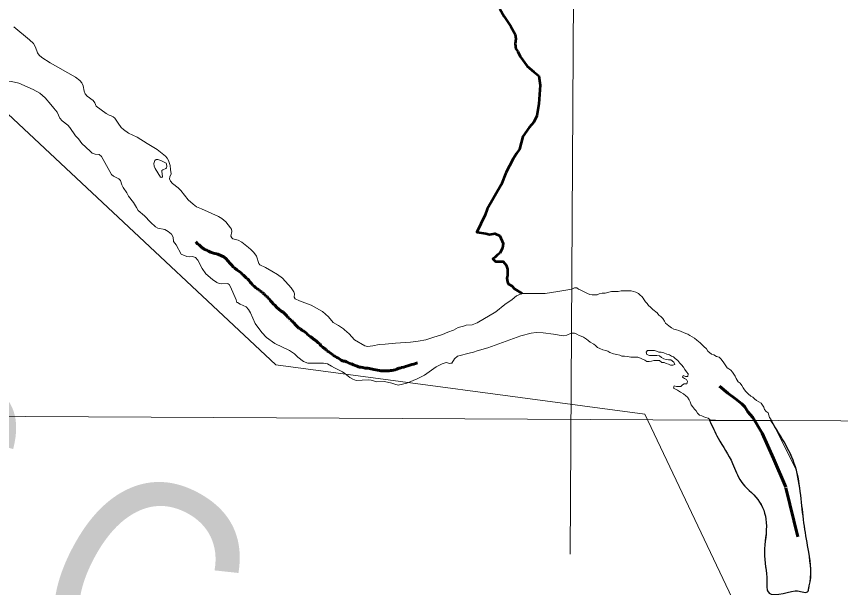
# Model space of a CAD drawing. Extents: x 553962 to 842807, y 8883888 to 9032388.
# Drawn here: x 812380 to 814343, y 9010252 to 9011611 of the extents above; entities that cross this region are included whole.
import ezdxf

# ---------------------------------------------------------------- set-up
doc = ezdxf.new("R2010")
doc.units = 0
doc.header["$LTSCALE"] = 20
doc.linetypes.add('LONG_DASH_SHORT_DASH', pattern=[9.9, 6, -1.2, 1.5, -1.2])
for name, color, linetype, lineweight in [('1', 7, 'Continuous', 13), ('23', 7, 'Continuous', 13), ('24', 7, 'Continuous', 25), ('25', 7, 'Continuous', 13), ('7', 7, 'LONG_DASH_SHORT_DASH', 60), ('8', 7, 'Continuous', 13)]:
    doc.layers.add(name, color=color, linetype=linetype, lineweight=lineweight)
doc.layers.add('49', color=7, linetype='Continuous')

msp = doc.modelspace()

# ---------------------------------------------------------------- linework, layer by layer
at = {"layer": '1'}
for points in [[(813778.03, 9024059.57), (813733.81, 9016182.95), (813699.21, 9010330.79)], [(800571.17, 9010709.7), (808218.84, 9010680.72), (820916.5, 9010613.36)]]:
    msp.add_lwpolyline(points, dxfattribs=at)
at = {"layer": '23'}
msp.add_line((814237.95, 9010531.35), (814176.97, 9010652.45), dxfattribs=at)
for points in [[(812605.91, 9011374.13), (812601.05, 9011376.17), (812594.11, 9011380.05), (812569.77, 9011397.14), (812566.58, 9011405.37), (812562.55, 9011411.09), (812548.36, 9011421.34), (812543.79, 9011426.36), (812541.45, 9011433.13), (812539, 9011445.51), (812535.73, 9011452.74), (812531.32, 9011458.7), (812520.32, 9011466.69), (812460.59, 9011500.78), (812440.4, 9011513.46), (812433.79, 9011518.99), (812429.88, 9011524.19), (812425.49, 9011537.99), (812420.55, 9011546.78), (812411.23, 9011555.56), (812374.06, 9011586.24)], [(812691.37, 9011308.8), (812667.84, 9011323.61), (812646.67, 9011333.28), (812635.37, 9011341.67), (812629.73, 9011346.86), (812622.14, 9011356.89), (812614.6, 9011368.59), (812610.77, 9011372.08), (812605.91, 9011374.13)], [(812738.72, 9011273.38), (812734.84, 9011278.46), (812714.91, 9011293.99), (812691.37, 9011308.8)], [(812747.34, 9011246.47), (812746.43, 9011256.39), (812742.6, 9011268.3), (812738.72, 9011273.38)], [(812821.1, 9011152.74), (812809.28, 9011158.03), (812800.64, 9011164.05), (812788.94, 9011174.23), (812771.62, 9011196.5), (812765.21, 9011202.68), (812765.21, 9011202.68), (812751.52, 9011213.32), (812746.8, 9011218.53), (812745.01, 9011223.98), (812745.65, 9011229.23), (812748.25, 9011236.56), (812747.34, 9011246.47)], [(812884.65, 9011115.05), (812879.02, 9011122.11), (812869.49, 9011129.69), (812861.15, 9011134.78), (812821.1, 9011152.74)], [(812938.02, 9011056.33), (812933.08, 9011060.83), (812916.78, 9011073.56), (812907.86, 9011078.11), (812895.23, 9011081.95), (812892.93, 9011083.73), (812890.68, 9011087.96), (812893.48, 9011098.65), (812892.08, 9011104.53), (812890.27, 9011107.99), (812884.65, 9011115.05)], [(812988.03, 9011004.6), (812973.65, 9011013.12), (812959.86, 9011019.85), (812957.59, 9011023.07), (812952.25, 9011040.58), (812945.67, 9011049.36), (812938.02, 9011056.33)], [(813116.2, 9010902.14), (813108.77, 9010908.66), (813082.14, 9010923.61), (813054.48, 9010933.87), (813044.17, 9010938.82), (813041.44, 9010942.92), (813042.44, 9010950.67), (813040.83, 9010955.54), (813034.22, 9010964.57), (813013.58, 9010988.07), (813001.91, 9010996.36), (812988.03, 9011004.6)], [(813873.27, 9010940.67), (813869.73, 9010944.26), (813865.69, 9010947.85), (813862.15, 9010951.44), (813855.56, 9010954.54), (813849.98, 9010956.61), (813844.4, 9010957.67), (813838.29, 9010957.71), (813831.68, 9010957.75), (813825.58, 9010957.79), (813820.49, 9010957.82), (813813.86, 9010955.83), (813808.27, 9010955.86), (813803.18, 9010955.9), (813797.59, 9010955.93), (813782.31, 9010952.46), (813775.69, 9010952), (813768.56, 9010950.51), (813763.46, 9010948.51), (813757.36, 9010948.04), (813751.26, 9010948.59), (813745.66, 9010949.13), (813740.08, 9010951.21), (813735.52, 9010953.78), (813729.44, 9010956.88), (813724.37, 9010959.46), (813719.3, 9010961.53), (813715.25, 9010964.61), (813709.66, 9010964.64), (813702.87, 9010961.76), (813669.46, 9010956.09), (813639.55, 9010951.11), (813599.68, 9010951.11), (813584.72, 9010951.11)], [(813584.72, 9010951.11), (813571.05, 9010946.29), (813560.98, 9010937.01), (813543.54, 9010924.91), (813521.97, 9010907.86), (813477.33, 9010881.36), (813465.33, 9010877.02), (813451.25, 9010875.73), (813444.84, 9010873.87)], [(814172.45, 9010661.65), (814170.46, 9010667.26), (814166.41, 9010670.86), (814161.87, 9010675.47), (814160.38, 9010680.57), (814157.36, 9010685.69), (814153.83, 9010690.29), (814148.26, 9010693.39), (814143.2, 9010696.98), (814138.64, 9010700.58), (814134.09, 9010704.68), (814129.53, 9010707.26), (814122.96, 9010712.4), (814117.91, 9010718.03), (814114.38, 9010722.13), (814111.36, 9010727.24), (814107.84, 9010732.36), (814103.81, 9010737.99), (814099.76, 9010741.58), (814094.22, 9010749.26), (814092.22, 9010754.87), (814086.19, 9010764.59), (814081.64, 9010768.69), (814077.08, 9010771.78), (814073.03, 9010774.86), (814070.01, 9010779.46), (814064.97, 9010786.12), (814060.94, 9010791.75), (814057.92, 9010796.35), (814053.88, 9010799.94), (814047.79, 9010801.51), (814041.2, 9010805.12), (814036.13, 9010807.19), (814027.02, 9010814.38), (814024, 9010819.49), (814017.94, 9010825.13), (814014.4, 9010828.72), (814008.84, 9010833.85), (814004.8, 9010836.93), (814000.75, 9010840.53), (813995.19, 9010845.15), (813989.62, 9010848.24), (813984.55, 9010851.84), (813979.49, 9010854.42), (813974.92, 9010856.48), (813969.34, 9010858.56), (813963.25, 9010860.63), (813958.18, 9010863.21), (813952.6, 9010864.78), (813946, 9010866.86), (813940.43, 9010869.44), (813934.36, 9010874.57), (813926.27, 9010881.24), (813923.75, 9010885.85), (813919.73, 9010891.98), (813915.18, 9010896.6), (813910.63, 9010900.19), (813906.6, 9010905.31), (813896.48, 9010913.53), (813890.42, 9010919.17), (813885.86, 9010923.27), (813882.33, 9010927.37), (813878.29, 9010931.47), (813875.78, 9010936.07), (813873.27, 9010940.67)], [(813161.84, 9010865.11), (813159.48, 9010867.24), (813147.34, 9010875.24), (813134.63, 9010882.29), (813123.63, 9010895.63), (813116.2, 9010902.14)], [(813229.11, 9010827.19), (813222.84, 9010825.97), (813216.1, 9010825.7), (813209.76, 9010826.95), (813185.66, 9010841.3), (813172.26, 9010855.74), (813161.84, 9010865.11)], [(813444.84, 9010873.87), (813432.09, 9010870.16), (813421.14, 9010864.36), (813407.35, 9010859.58), (813395.38, 9010854.16), (813372.14, 9010846.83)], [(813372.14, 9010846.83), (813355.4, 9010841.55), (813336.8, 9010838.05), (813318.43, 9010835.92)], [(813318.43, 9010835.92), (813306.56, 9010834.55), (813283.18, 9010833.64), (813258.69, 9010830.61), (813244.12, 9010830.1), (813229.11, 9010827.19)], [(814176.97, 9010652.45), (814173.94, 9010656.55), (814172.45, 9010661.65)]]:
    msp.add_lwpolyline(points, dxfattribs=at)
msp.add_spline([(814266.69, 9010243.84), (814266.97, 9010248.1), (814268.82, 9010255.54), (814267.45, 9010335.56), (814257.08, 9010397.76), (814249.41, 9010462.59), (814237.95, 9010531.35)], degree=3, dxfattribs=at)
at = {"layer": '24', "lineweight": 53}
msp.add_lwpolyline([(813531.55, 9011628.61), (813541.52, 9011610.34), (813558.14, 9011587.09), (813568.11, 9011568.83), (813569.77, 9011557.2), (813568.11, 9011545.58), (813569.77, 9011533.96), (813574.76, 9011527.32), (813579.74, 9011515.69), (813596.35, 9011492.44), (813612.97, 9011479.16), (813624.6, 9011469.2), (813627.92, 9011447.61), (813624.6, 9011402.77), (813619.61, 9011374.55), (813612.97, 9011359.6), (813601.33, 9011346.32), (813586.38, 9011324.73), (813578.08, 9011294.84), (813571.43, 9011284.88), (813563.12, 9011271.59), (813554.82, 9011254.99), (813546.51, 9011240.04), (813534.88, 9011210.15), (813501.65, 9011152.03), (813496.66, 9011138.75), (813486.69, 9011117.16), (813476.73, 9011097.24), (813498.33, 9011093.92), (813506.63, 9011092.25), (813519.92, 9011093.92), (813531.55, 9011088.93), (813539.86, 9011070.67), (813538.2, 9011059.04), (813531.55, 9011047.42), (813524.91, 9011042.44), (813519.92, 9011037.46), (813514.94, 9011034.14), (813521.59, 9011027.49), (813539.86, 9011027.49), (813546.51, 9011019.19), (813549.83, 9011009.23), (813549.83, 9010999.26), (813549.83, 9010994.28), (813548.17, 9010987.64), (813549.83, 9010979.34), (813551.49, 9010974.36), (813559.8, 9010969.37), (813566.45, 9010962.73), (813584.72, 9010951.11)], dxfattribs=at)
at = {"layer": '25', "lineweight": 25}
msp.add_line((814177.92, 9010648.38), (814031.38, 9010649.38), dxfattribs=at)
msp.add_line((814177.92, 9010648.38), (814031.38, 9010649.38), dxfattribs=at)
at = {"layer": '25'}
for points in [[(812374.06, 9011586.24), (812411.23, 9011555.56), (812420.55, 9011546.78), (812425.49, 9011537.99), (812429.88, 9011524.19), (812433.79, 9011518.99), (812440.4, 9011513.46), (812460.59, 9011500.78), (812520.32, 9011466.69), (812531.32, 9011458.7), (812535.73, 9011452.74), (812539, 9011445.51), (812541.45, 9011433.13), (812543.79, 9011426.36), (812548.36, 9011421.34), (812562.55, 9011411.09), (812566.58, 9011405.37), (812569.77, 9011397.14), (812594.11, 9011380.05), (812601.05, 9011376.17), (812605.91, 9011374.13)], [(812469.34, 9011392.61), (812462.22, 9011401.63), (812448.28, 9011416.78), (812435.4, 9011428.1), (812419.44, 9011437.33), (812385.4, 9011452.21), (812367.86, 9011456.21), (812354.59, 9011457.26), (812333.63, 9011462.14), (812323.91, 9011463.14), (812321.34, 9011462), (812316.04, 9011457.34), (812308.22, 9011457.32), (812300, 9011455.39)], [(812666.13, 9011155.75), (812658.94, 9011167.84), (812646.84, 9011182.76), (812642.64, 9011191.06), (812633.87, 9011203.75), (812631.07, 9011210.02), (812628.03, 9011220.57), (812624.24, 9011224.14), (812611.33, 9011230.76), (812606.09, 9011234.74), (812582.44, 9011277.3), (812576.73, 9011282.38), (812567.36, 9011283.4), (812560.75, 9011285.73), (812556.08, 9011289.3), (812545.57, 9011300.1), (812535.58, 9011308.28), (812527.49, 9011319.76), (812520.34, 9011326.55), (812507.27, 9011346.75), (812502.14, 9011352.09), (812489.14, 9011362.32), (812483.73, 9011368.61), (812476.76, 9011383.21), (812469.34, 9011392.61)], [(812605.91, 9011374.13), (812610.77, 9011372.08), (812614.6, 9011368.59), (812622.14, 9011356.89), (812629.73, 9011346.86), (812635.37, 9011341.67), (812646.67, 9011333.28), (812667.84, 9011323.61), (812691.37, 9011308.8)], [(812691.37, 9011308.8), (812714.91, 9011293.99), (812734.84, 9011278.46), (812738.72, 9011273.38)], [(812738.72, 9011273.38), (812742.6, 9011268.3), (812746.43, 9011256.39), (812747.34, 9011246.47)], [(812747.34, 9011246.47), (812748.25, 9011236.56), (812745.65, 9011229.23), (812745.01, 9011223.98), (812746.8, 9011218.53), (812751.52, 9011213.32), (812765.21, 9011202.68), (812765.21, 9011202.68), (812771.62, 9011196.5), (812788.94, 9011174.23), (812800.64, 9011164.05), (812809.28, 9011158.03), (812821.1, 9011152.74)], [(812772.67, 9011045.11), (812760.3, 9011067.6), (812754.14, 9011075.16), (812753.2, 9011085.48), (812749.09, 9011092.61), (812741.11, 9011099.38), (812733.63, 9011103.67), (812717.15, 9011107.07), (812711.03, 9011110.41), (812699.14, 9011121.16), (812684.73, 9011136.28), (812670.15, 9011148.98), (812666.13, 9011155.75)], [(812821.1, 9011152.74), (812861.15, 9011134.78), (812869.49, 9011129.69), (812879.02, 9011122.11), (812884.65, 9011115.05)], [(812884.65, 9011115.05), (812890.27, 9011107.99), (812892.08, 9011104.53), (812893.48, 9011098.65), (812890.68, 9011087.96), (812892.93, 9011083.73), (812895.23, 9011081.95), (812907.86, 9011078.11), (812916.78, 9011073.56), (812933.08, 9011060.83), (812938.02, 9011056.33)], [(812938.02, 9011056.33), (812945.67, 9011049.36), (812952.25, 9011040.58), (812957.59, 9011023.07), (812959.86, 9011019.85), (812973.65, 9011013.12), (812988.03, 9011004.6)], [(812846.89, 9010984.64), (812831.04, 9010998.58), (812822.78, 9011010.9), (812811.94, 9011030.53), (812806.29, 9011037.44), (812799.69, 9011039.22), (812792.18, 9011038.66), (812785.6, 9011039.2), (812772.67, 9011045.11)], [(812988.03, 9011004.6), (813001.91, 9010996.36), (813013.58, 9010988.07), (813034.22, 9010964.57), (813040.83, 9010955.54), (813042.44, 9010950.67), (813041.44, 9010942.92), (813044.17, 9010938.82), (813054.48, 9010933.87), (813082.14, 9010923.61), (813108.77, 9010908.66), (813116.2, 9010902.14)], [(812890.1, 9010967.61), (812886.95, 9010972.52), (812884.52, 9010974.5), (812882.6, 9010975.01), (812868.53, 9010974.42), (812862.59, 9010975.3), (812857.41, 9010977.8), (812846.89, 9010984.64)], [(813030.22, 9010816.16), (812995.58, 9010832.41), (812975.4, 9010847.1), (812964.88, 9010858.33), (812948.4, 9010879.76), (812937.68, 9010905.16), (812933.04, 9010913.42), (812927.14, 9010919.61), (812913.08, 9010925.91), (812906.86, 9010929.86), (812904.7, 9010930.22), (812903.78, 9010936.08), (812890.1, 9010967.61)], [(813444.84, 9010873.87), (813451.25, 9010875.73), (813465.33, 9010877.02), (813477.33, 9010881.36), (813521.97, 9010907.86), (813543.54, 9010924.91), (813560.98, 9010937.01), (813571.05, 9010946.29), (813584.72, 9010951.11), (813599.68, 9010951.11), (813639.55, 9010951.11), (813669.46, 9010956.09), (813702.87, 9010961.76)], [(813702.87, 9010961.76), (813709.66, 9010964.64), (813715.25, 9010964.61), (813719.3, 9010961.53), (813724.37, 9010959.46), (813729.44, 9010956.88), (813735.52, 9010953.78), (813740.08, 9010951.21), (813745.66, 9010949.13), (813751.26, 9010948.59), (813757.36, 9010948.04), (813763.46, 9010948.51), (813768.56, 9010950.51), (813775.69, 9010952), (813782.31, 9010952.46), (813797.59, 9010955.93), (813803.18, 9010955.9), (813808.27, 9010955.86), (813813.86, 9010955.83), (813820.49, 9010957.82), (813825.58, 9010957.79), (813831.68, 9010957.75), (813838.29, 9010957.71), (813844.4, 9010957.67), (813849.98, 9010956.61), (813855.56, 9010954.54), (813862.15, 9010951.44), (813865.69, 9010947.85), (813869.73, 9010944.26), (813873.27, 9010940.67)], [(813873.27, 9010940.67), (813875.78, 9010936.07), (813878.29, 9010931.47), (813882.33, 9010927.37), (813885.86, 9010923.27), (813890.42, 9010919.17), (813896.48, 9010913.53), (813906.6, 9010905.31), (813910.63, 9010900.19), (813915.18, 9010896.6), (813919.73, 9010891.98), (813923.75, 9010885.85), (813926.27, 9010881.24), (813934.36, 9010874.57), (813940.43, 9010869.44), (813946, 9010866.86), (813952.6, 9010864.78), (813958.18, 9010863.21), (813963.25, 9010860.63), (813969.34, 9010858.56), (813974.92, 9010856.48), (813979.49, 9010854.42), (813984.55, 9010851.84), (813989.62, 9010848.24), (813995.19, 9010845.15), (814000.75, 9010840.53), (814004.8, 9010836.93), (814008.84, 9010833.85), (814014.4, 9010828.72), (814017.94, 9010825.13), (814024, 9010819.49), (814027.02, 9010814.38), (814036.13, 9010807.19), (814041.2, 9010805.12), (814047.79, 9010801.51), (814053.88, 9010799.94), (814057.92, 9010796.35), (814060.94, 9010791.75), (814064.97, 9010786.12), (814070.01, 9010779.46), (814073.03, 9010774.86), (814077.08, 9010771.78), (814081.64, 9010768.69), (814086.19, 9010764.59), (814092.22, 9010754.87), (814094.22, 9010749.26), (814099.76, 9010741.58), (814103.81, 9010737.99), (814107.84, 9010732.36), (814111.36, 9010727.24), (814114.38, 9010722.13), (814117.91, 9010718.03), (814122.96, 9010712.4), (814129.53, 9010707.26), (814134.09, 9010704.68), (814138.64, 9010700.58), (814143.2, 9010696.98), (814148.26, 9010693.39), (814153.83, 9010690.29), (814157.36, 9010685.69), (814160.38, 9010680.57), (814161.87, 9010675.47), (814166.41, 9010670.86), (814170.46, 9010667.26), (814172.45, 9010661.65)], [(813116.2, 9010902.14), (813123.63, 9010895.63), (813134.63, 9010882.29), (813147.34, 9010875.24), (813159.48, 9010867.24), (813161.84, 9010865.11)], [(813161.84, 9010865.11), (813172.26, 9010855.74), (813185.66, 9010841.3), (813209.76, 9010826.95), (813216.1, 9010825.7), (813222.84, 9010825.97), (813229.11, 9010827.19)], [(813372.14, 9010846.83), (813395.38, 9010854.16), (813407.35, 9010859.58), (813421.14, 9010864.36), (813432.09, 9010870.16), (813444.84, 9010873.87)], [(813701.86, 9010857.19), (813691.43, 9010852.4), (813682.84, 9010850.81), (813659.55, 9010854.8), (813634.71, 9010857.96), (813618.32, 9010858.94), (813606.06, 9010857.4), (813581.49, 9010850.31), (813502.72, 9010822.06), (813477.49, 9010815.19), (813469.15, 9010811.54), (813465.83, 9010811.11)], [(813929.32, 9010807.36), (813922.22, 9010810.47), (813915.62, 9010812.04), (813910.02, 9010812.07), (813904.95, 9010814.14), (813899.88, 9010815.7), (813892.76, 9010815.75), (813883.09, 9010815.81), (813880.01, 9010811.76), (813882.01, 9010806.65), (813888.1, 9010804.06), (813893.69, 9010804.03), (813898.78, 9010804), (813905.39, 9010803.95), (813912, 9010803.4), (813917.06, 9010799.29), (813922.12, 9010796.2), (813928.21, 9010794.13), (813933.8, 9010793.58), (813938.89, 9010793.55), (813946.48, 9010788.41), (813948.47, 9010782.28), (813943.38, 9010780.79), (813938.29, 9010780.82), (813933.22, 9010782.89), (813927.64, 9010784.96), (813923.08, 9010787.03), (813917.48, 9010787.57), (813911.92, 9010791.68), (813905.31, 9010792.24), (813898.18, 9010791.77), (813893.09, 9010790.28), (813887.49, 9010789.8), (813881.9, 9010789.84), (813877.34, 9010792.42), (813871.76, 9010795.51), (813866.69, 9010797.58), (813860.09, 9010799.66), (813855.01, 9010799.69), (813849.92, 9010799.72), (813843.31, 9010800.28), (813835.69, 9010801.85), (813828.58, 9010802.41), (813822.47, 9010802.45), (813817.4, 9010804.52), (813810.3, 9010806.6), (813802.68, 9010808.18), (813793.54, 9010811.29), (813788.98, 9010813.87), (813783.91, 9010815.43), (813777.31, 9010817.51), (813769.7, 9010820.61), (813764.13, 9010823.2), (813759.58, 9010827.3), (813755.53, 9010830.89), (813746.92, 9010835.53), (813742.37, 9010839.64), (813738.32, 9010842.72), (813731.23, 9010847.35), (813725.66, 9010849.93), (813720.58, 9010851.49), (813715.01, 9010854.58), (813709.42, 9010856.66), (813704.34, 9010856.69), (813701.86, 9010857.19)], [(813318.43, 9010835.92), (813336.8, 9010838.05), (813355.4, 9010841.55), (813372.14, 9010846.83)], [(813229.11, 9010827.19), (813244.12, 9010830.1), (813258.69, 9010830.61), (813283.18, 9010833.64), (813306.56, 9010834.55), (813318.43, 9010835.92)], [(813130.92, 9010778.34), (813121.16, 9010784.01), (813111.19, 9010785.6), (813074.5, 9010785.93), (813063.62, 9010789.92), (813050.18, 9010799.89), (813042.5, 9010808.04), (813030.22, 9010816.16)], [(813465.83, 9010811.11), (813461.77, 9010810.59), (813430.95, 9010802.43), (813423.47, 9010796.32), (813417.1, 9010785.73), (813415.14, 9010785.42)], [(813984.99, 9010693.41), (813982.99, 9010698.01), (813978.96, 9010704.66), (813974.92, 9010708.25), (813969.36, 9010712.87), (813962.26, 9010716.99), (813954.67, 9010721.62), (813950.1, 9010723.69), (813945.04, 9010726.27), (813946.6, 9010731.36), (813952.18, 9010729.79), (813957.78, 9010729.76), (813962.86, 9010730.23), (813966.96, 9010733.77), (813971.05, 9010736.8), (813977.15, 9010736.25), (813978.71, 9010741.85), (813976.2, 9010746.45), (813971.13, 9010749.03), (813966.58, 9010752.11), (813968.64, 9010756.68), (813973.71, 9010754.1), (813979.81, 9010754.06), (813980.36, 9010760.17), (813976.33, 9010764.78), (813972.3, 9010770.41), (813968.78, 9010776.04), (813964.74, 9010781.67), (813960.2, 9010785.77), (813955.66, 9010791.91), (813949.59, 9010796.54), (813945.55, 9010800.64), (813940.47, 9010802.2), (813935.41, 9010805.29), (813929.32, 9010807.36)], [(813281.56, 9010735.73), (813274.01, 9010738.38), (813256.71, 9010741.73), (813238.26, 9010741.61), (813224.97, 9010745.06), (813218.06, 9010745.69), (813189.34, 9010744.08), (813181.1, 9010747.41), (813174.35, 9010751.4), (813162.7, 9010761.05), (813156.56, 9010765.12), (813138.05, 9010774.21), (813130.92, 9010778.34)], [(813415.14, 9010785.42), (813412.67, 9010785.04), (813403.4, 9010787.19), (813393.88, 9010784.03), (813379.98, 9010777.01), (813352.06, 9010757.37), (813334.7, 9010748.39), (813309.85, 9010738.14), (813289.11, 9010733.08), (813281.56, 9010735.73)], [(814031.38, 9010649.38), (814032, 9010651.34), (814027.96, 9010654.94), (814022.37, 9010655.99), (814017.81, 9010658.06), (814012.74, 9010660.13), (814007.16, 9010662.2), (814002.1, 9010666.31), (813999.08, 9010671.93), (813995.05, 9010676.54), (813990.51, 9010682.17), (813987.49, 9010686.78), (813984.99, 9010693.41)], [(814172.45, 9010661.65), (814173.94, 9010656.55), (814176.97, 9010652.45), (814177.92, 9010648.38), (814031.38, 9010649.38)]]:
    msp.add_lwpolyline(points, dxfattribs=at)
msp.add_lwpolyline([(812735.68, 9011248.71), (812737.27, 9011250.36), (812738.25, 9011254.08), (812737.62, 9011259.46), (812736.51, 9011261.46), (812723.6, 9011268.1), (812717.02, 9011270.22), (812712.81, 9011270.3), (812709.95, 9011268.34), (812707.14, 9011261.16), (812707.84, 9011254.64), (812710.36, 9011248.78), (812723.1, 9011228.55), (812726.22, 9011227.46), (812728.03, 9011229.86), (812725.99, 9011241.85), (812726.4, 9011243.88), (812728.66, 9011245.78)], close=True, dxfattribs=at)
at = {"layer": '25', "lineweight": 25}
for points in [[(814031.38, 9010649.38), (814051.71, 9010607.28), (814086.09, 9010547.11), (814106.15, 9010504.13), (814146.26, 9010461.16), (814166.32, 9010406.72), (814162.02, 9010335.09), (814167.75, 9010267.76), (814167.73, 9010253.2), (814169.18, 9010243.4), (814235.08, 9010243.4), (814240.81, 9010243.4), (814265.96, 9010243.38), (814266.97, 9010248.1), (814268.82, 9010255.54), (814267.45, 9010335.56), (814257.08, 9010397.76), (814249.41, 9010462.59), (814237.95, 9010531.35), (814177.92, 9010648.38)], [(814031.38, 9010649.38), (814051.71, 9010607.28), (814086.09, 9010547.11), (814106.15, 9010504.13), (814146.26, 9010461.16), (814166.32, 9010406.72), (814162.02, 9010335.09), (814167.75, 9010267.76), (814167.78, 9010259.57)], [(814258.81, 9010385.96), (814257.08, 9010397.76), (814249.41, 9010462.59), (814237.95, 9010531.35), (814177.92, 9010648.38)]]:
    msp.add_spline(points, degree=3, dxfattribs=at)
at = {"layer": '7'}
for points in [[(812925.09, 9010991.14), (812921.01, 9010995.23), (812917.45, 9010997.53), (812914.65, 9011001.11), (812908.54, 9011005.2), (812904.72, 9011007.5), (812900.65, 9011011.84), (812896.58, 9011014.65), (812892.51, 9011019.76), (812888.94, 9011022.83), (812883.34, 9011029.22), (812879.27, 9011034.34), (812874.18, 9011038.94), (812868.84, 9011041.49), (812859.42, 9011045.33), (812849.5, 9011047.12), (812842.37, 9011050.18), (812837.53, 9011052.23), (812833.21, 9011054.27), (812828.37, 9011056.32), (812825.83, 9011058.36), (812822.52, 9011059.9), (812818.96, 9011063.22), (812815.14, 9011067.05), (812811.06, 9011069.61), (812807.28, 9011074.17)], [(813047.77, 9010873.81), (813045.23, 9010876.37), (813040.9, 9010881.74), (813037.59, 9010884.04), (813035.81, 9010887.36), (813032.25, 9010889.15), (813030.21, 9010892.47), (813026.39, 9010894.52), (813024.36, 9010898.61), (813020.79, 9010901.16), (813015.19, 9010907.3), (813010.36, 9010909.6), (813005.26, 9010914.45), (813000.68, 9010918.29), (812995.34, 9010923.4), (812992.28, 9010926.21), (812988.72, 9010930.56), (812985.16, 9010934.39), (812982.86, 9010938.22), (812979.3, 9010940.27), (812977.26, 9010944.1), (812973.7, 9010945.89), (812970.14, 9010950.75), (812966.58, 9010952.54), (812964.28, 9010955.61), (812960.72, 9010957.4), (812957.16, 9010960.72), (812953.6, 9010962.51), (812949.52, 9010965.83), (812947.23, 9010967.88), (812943.41, 9010970.94), (812939.6, 9010975.54), (812937.05, 9010978.36), (812933.23, 9010982.96), (812930.94, 9010985.51), (812927.38, 9010988.84), (812925.09, 9010991.14)], [(813294.88, 9010773.61), (813291.06, 9010773.36), (813286.23, 9010771.31), (813282.41, 9010770.04), (813278.09, 9010769.27), (813274.02, 9010768.5), (813271.22, 9010767.99), (813267.66, 9010767.48), (813261.8, 9010767.48), (813257.98, 9010767.48), (813253.92, 9010767.48), (813251.62, 9010767.48), (813247.81, 9010767.73), (813245.01, 9010767.99), (813240.17, 9010768.76), (813235.85, 9010769.52), (813231.78, 9010770.29), (813227.96, 9010771.06), (813224.14, 9010771.82), (813220.83, 9010772.59), (813216.76, 9010773.36), (813210.91, 9010774.12), (813205.57, 9010775.66), (813200.73, 9010776.42), (813196.15, 9010776.42), (813192.08, 9010778.47), (813187.24, 9010780.26), (813183.17, 9010781.79), (813181.14, 9010782.3), (813178.08, 9010783.84), (813176.05, 9010784.35), (813172.23, 9010786.14), (813169.94, 9010786.65), (813166.63, 9010788.69), (813162.81, 9010790.48), (813158.49, 9010790.74), (813153.91, 9010792.53), (813150.85, 9010794.32), (813147.04, 9010797.38), (813142.96, 9010798.92), (813138.89, 9010802.24), (813134.56, 9010803.77), (813131.76, 9010806.84), (813127.95, 9010809.4), (813124.38, 9010812.46), (813120.57, 9010814.51), (813118.02, 9010817.83), (813114.71, 9010819.88), (813110.13, 9010823.97), (813105.04, 9010826.78), (813102.5, 9010831.38), (813098.68, 9010833.68), (813095.37, 9010837.26), (813090.79, 9010840.84), (813087.48, 9010842.88), (813083.41, 9010846.72), (813080.86, 9010848.25), (813076.79, 9010851.57), (813074.5, 9010853.11), (813070.68, 9010856.94), (813064.83, 9010861.8), (813060.5, 9010863.08), (813056.43, 9010867.16), (813052.36, 9010869.21), (813047.77, 9010873.81)], [(813335.16, 9010786.67), (813335.08, 9010786.65), (813331, 9010785.12), (813326.43, 9010783.58), (813322.1, 9010782.31), (813312.43, 9010779.24), (813307.09, 9010777.45), (813302.51, 9010776.17), (813297.68, 9010775.66), (813294.88, 9010773.61)], [(814241.54, 9010372.09), (814212.61, 9010490.32), (814183.61, 9010558.95), (814156.54, 9010618.88), (814134.31, 9010656.58), (814122.71, 9010670.11), (814114.98, 9010681.65), (814108.38, 9010688.8), (814093.14, 9010700.54), (814074.85, 9010714.33), (814055.03, 9010730.8)]]:
    msp.add_lwpolyline(points, dxfattribs=at)
at = {"layer": '8'}
msp.add_lwpolyline([(814717.08, 9008895.96), (813877.22, 9010664.08), (812998.32, 9010781.5), (812070.98, 9011648.05), (810977.41, 9011770.59), (810612.93, 9012398.94), (808731.99, 9013370.53), (807244.74, 9013554.35), (805949.96, 9014683.49), (805075.1, 9014560.95)], dxfattribs=at)

# ---------------------------------------------------------------- texts
at = {"layer": '49', "width": 0.9}
msp.add_text('R I O   S Ã O   F R A N C I S C O', height=500, rotation=332.036, dxfattribs=at).set_placement((805458.36, 9013807.48))

doc.saveas('drawing.dxf')
